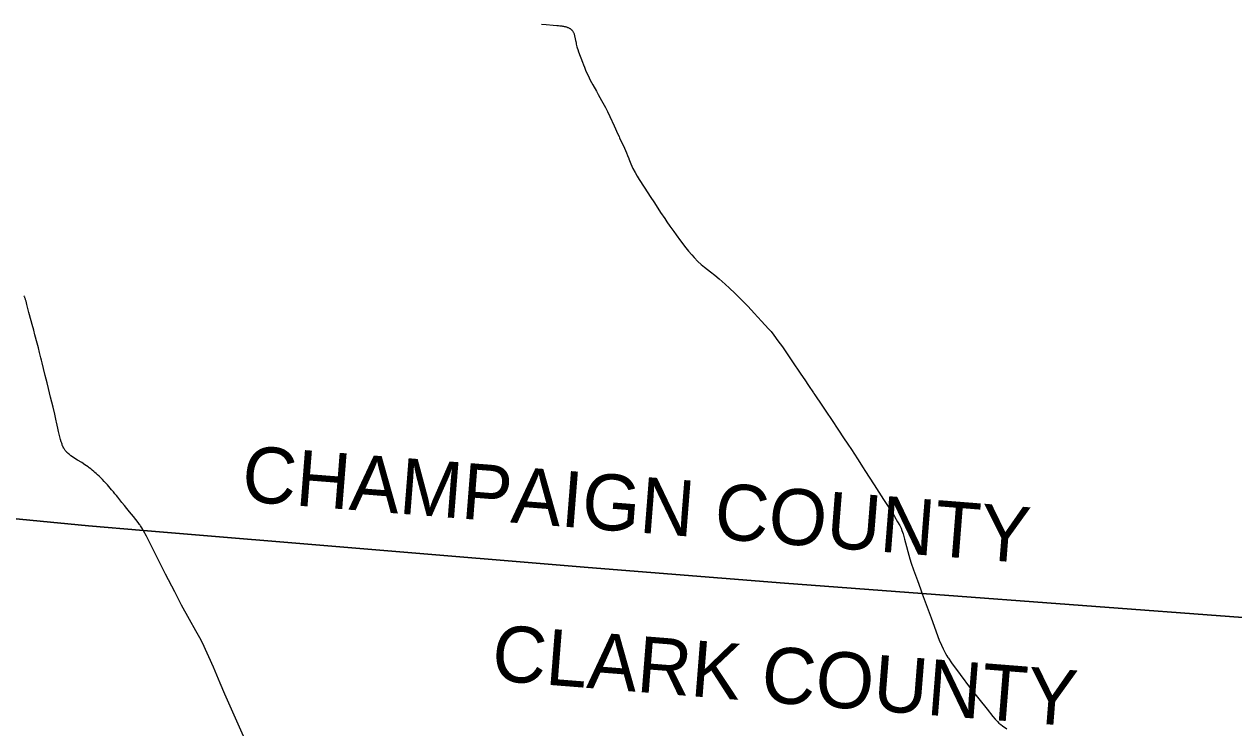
# Model space of a CAD drawing. Extents: x 0 to 34, y 0 to 22.
# Drawn here: x 7.8127 to 8.1602, y 16.5758 to 16.7779 of the extents above; entities that cross this region are included whole.
import ezdxf

# ---------------------------------------------------------------- set-up
doc = ezdxf.new("R2010")
doc.units = 0
for name, color, linetype in [('GM_X_County', 7, 'Continuous'), ('GM_X_County_Text', 7, 'Continuous'), ('GM_X_State_Route', 7, 'Continuous')]:
    doc.layers.add(name, color=color, linetype=linetype)

msp = doc.modelspace()

# ---------------------------------------------------------------- linework, layer by layer
at = {"layer": 'GM_X_County'}
for points in [[(8.45226, 17.46442), (8.44955, 17.4158), (8.44552, 17.36206), (8.43957, 17.2815), (8.43811, 17.2656), (8.43785, 17.26194), (8.4368, 17.24962), (8.43516, 17.23348), (8.43245, 17.18224), (8.42754, 17.12919), (8.40935, 16.94171), (8.40282, 16.88452), (8.39371, 16.80798), (8.39154, 16.78662), (8.37625, 16.64531), (8.37123, 16.59069), (8.28662, 16.59838), (8.16286, 16.6074), (8.07067, 16.61431), (8.03111, 16.61726), (7.97475, 16.62181), (7.84696, 16.6324), (7.83113, 16.63381), (7.66448, 16.6499)], [(7.66448, 16.6499), (7.83113, 16.63381), (7.84696, 16.6324), (7.97475, 16.62181), (8.03111, 16.61726), (8.07067, 16.61431), (8.16286, 16.6074), (8.28662, 16.59838), (8.37123, 16.59069), (8.38743, 16.58942), (8.37212, 16.53034)]]:
    msp.add_lwpolyline(points, dxfattribs=at)
at = {"layer": 'GM_X_State_Route'}
for points in [[(7.96127, 16.77791), (7.96269, 16.7778), (7.96468, 16.77762), (7.96574, 16.77752), (7.96619, 16.77746), (7.96654, 16.77742), (7.96685, 16.77739), (7.96712, 16.77735), (7.96738, 16.77731), (7.9676, 16.77727), (7.96782, 16.77723), (7.96807, 16.77718), (7.96827, 16.77713), (7.96847, 16.77708), (7.96869, 16.77701), (7.96882, 16.77696), (7.96894, 16.77691), (7.96915, 16.77682), (7.96927, 16.77676), (7.96943, 16.77667), (7.96955, 16.77659), (7.96966, 16.7765), (7.96976, 16.77642), (7.96991, 16.77628), (7.96998, 16.77622), (7.97004, 16.77615), (7.97012, 16.77607), (7.97021, 16.77595), (7.97028, 16.77585), (7.97036, 16.77572), (7.97043, 16.7756), (7.97051, 16.77545), (7.97058, 16.77527), (7.97065, 16.77509), (7.9707, 16.77491), (7.97078, 16.77467), (7.97082, 16.77446), (7.97089, 16.77421), (7.97093, 16.77402), (7.97097, 16.77381), (7.97101, 16.77359), (7.97105, 16.77337), (7.97109, 16.77314), (7.97115, 16.77286), (7.97124, 16.77244), (7.9713, 16.77213), (7.97139, 16.77177), (7.97149, 16.7714), (7.9716, 16.77106), (7.97176, 16.77058), (7.97197, 16.76997), (7.97306, 16.76696), (7.97336, 16.76616), (7.97362, 16.76548), (7.97384, 16.76493), (7.97409, 16.76437), (7.97467, 16.7631), (7.97528, 16.76183), (7.97564, 16.76115), (7.97602, 16.76045), (7.97707, 16.7586), (7.97761, 16.75765), (7.97859, 16.75594), (7.97968, 16.75389), (7.98023, 16.75283), (7.98097, 16.75139), (7.98223, 16.74869), (7.98328, 16.74625), (7.98358, 16.7456), (7.98374, 16.74525), (7.98511, 16.74229), (7.98574, 16.74088), (7.98604, 16.74016), (7.98641, 16.73925)], [(7.98641, 16.73925), (7.98644, 16.73917), (7.98699, 16.7378), (7.98759, 16.7364)], [(7.98759, 16.7364), (7.98819, 16.73522), (7.98878, 16.7342), (7.98939, 16.73321), (7.99077, 16.7311), (7.99276, 16.72805), (7.99357, 16.72681), (7.99472, 16.72505), (7.99554, 16.72382), (7.9967, 16.72207), (7.99734, 16.7211), (7.99816, 16.71987), (7.99929, 16.71829), (7.99998, 16.71736), (8.00129, 16.71564), (8.00279, 16.71367), (8.00358, 16.71268), (8.00449, 16.71159), (8.00519, 16.71081), (8.00626, 16.70973), (8.00718, 16.70886), (8.00814, 16.70804), (8.00984, 16.70671), (8.01108, 16.70573), (8.01231, 16.70473), (8.01408, 16.70323), (8.01533, 16.70209), (8.01688, 16.70058), (8.01856, 16.6989), (8.02001, 16.69745), (8.02049, 16.69696), (8.02165, 16.69573), (8.02244, 16.69489), (8.02456, 16.6926), (8.02656, 16.69037), (8.02725, 16.68956), (8.02807, 16.68853), (8.02923, 16.68696), (8.03051, 16.68516), (8.03326, 16.68116), (8.03581, 16.67736), (8.03694, 16.67569), (8.03799, 16.67412), (8.03945, 16.67198)], [(7.82197, 16.6636), (7.8219, 16.66394), (7.82148, 16.66582), (7.82099, 16.66784), (7.82026, 16.67074), (7.81964, 16.67327), (7.81925, 16.67483), (7.81873, 16.67693), (7.81825, 16.679), (7.81786, 16.68059), (7.81767, 16.68139), (7.81749, 16.68205), (7.81731, 16.68282), (7.8171, 16.68358), (7.81674, 16.68494), (7.81639, 16.68626), (7.81575, 16.68861), (7.8154, 16.68995), (7.81494, 16.69165), (7.81421, 16.69435), (7.81403, 16.69501), (7.81345, 16.69736), (7.81321, 16.69828), (7.81309, 16.69869), (7.81303, 16.69888), (7.81297, 16.69906), (7.8129, 16.69923), (7.81283, 16.69941), (7.81279, 16.69952), (7.81269, 16.6997), (7.81262, 16.69984)], [(8.03945, 16.67198), (8.0396, 16.67177), (8.03987, 16.67136), (8.04185, 16.66845), (8.04321, 16.66645), (8.04466, 16.66431), (8.04666, 16.66121), (8.04809, 16.65903), (8.04931, 16.65721), (8.05035, 16.65567), (8.05206, 16.65302)], [(7.84698, 16.63235), (7.84665, 16.63294), (7.84631, 16.63348), (7.84609, 16.63381), (7.84599, 16.63396), (7.84583, 16.63419), (7.84541, 16.63474), (7.84407, 16.63647), (7.84294, 16.63782), (7.84219, 16.63873), (7.84152, 16.63957), (7.84075, 16.64052), (7.84013, 16.64128), (7.83956, 16.64199), (7.83918, 16.64246), (7.83872, 16.64301), (7.83829, 16.64356), (7.8378, 16.64416), (7.83699, 16.64509), (7.83657, 16.64555), (7.83617, 16.64599), (7.83564, 16.64654), (7.83513, 16.64708), (7.83466, 16.64756), (7.8342, 16.64802), (7.83377, 16.64842), (7.83339, 16.64876), (7.83297, 16.64914), (7.83265, 16.64942), (7.83221, 16.64978), (7.83181, 16.6501), (7.83139, 16.65042), (7.83103, 16.65068), (7.83055, 16.65101), (7.83008, 16.65133), (7.8292, 16.65192), (7.82802, 16.65268), (7.82723, 16.65316), (7.82653, 16.65361), (7.82607, 16.65392), (7.82565, 16.65422), (7.82539, 16.65444), (7.82517, 16.65463), (7.82497, 16.65482), (7.8248, 16.655), (7.82462, 16.65522), (7.82446, 16.65541), (7.82433, 16.6556), (7.82422, 16.65576), (7.82413, 16.65592), (7.82404, 16.65609), (7.82388, 16.65641), (7.82379, 16.65662), (7.82372, 16.65679), (7.82363, 16.657), (7.82354, 16.65725), (7.82347, 16.65748), (7.8234, 16.65767), (7.82333, 16.65792), (7.82314, 16.65856), (7.82285, 16.65969), (7.82257, 16.6609), (7.82234, 16.66184), (7.82197, 16.6636)], [(8.05206, 16.65302), (8.05369, 16.65046), (8.05421, 16.64964), (8.05687, 16.64552), (8.0596, 16.64132), (8.06169, 16.63815), (8.06272, 16.63649), (8.06364, 16.63495), (8.06424, 16.63383), (8.0646, 16.63307), (8.06486, 16.63243), (8.06521, 16.63143), (8.06565, 16.62997), (8.06716, 16.62432), (8.06756, 16.62301), (8.0682, 16.62118), (8.06932, 16.61805), (8.07016, 16.61572), (8.07069, 16.61426)], [(7.88347, 16.55568), (7.88226, 16.55838), (7.88131, 16.56056), (7.88033, 16.56272), (7.87892, 16.56585), (7.87797, 16.56803), (7.87652, 16.57142), (7.87492, 16.57505), (7.87037, 16.58544), (7.86902, 16.5886), (7.86706, 16.59321), (7.86387, 16.60016), (7.86316, 16.60158), (7.86201, 16.60365), (7.86015, 16.60684), (7.85788, 16.61102), (7.85594, 16.61477), (7.85328, 16.61993), (7.85186, 16.62276), (7.85031, 16.62582), (7.84784, 16.63078), (7.84698, 16.63235)], [(8.07069, 16.61426), (8.07323, 16.60731), (8.07559, 16.6009), (8.0762, 16.59945), (8.0767, 16.59841), (8.07738, 16.59715), (8.07779, 16.59643), (8.07809, 16.59595), (8.07821, 16.59576), (8.0791, 16.59446), (8.08158, 16.59106), (8.08461, 16.58709), (8.08934, 16.5811), (8.09097, 16.57904), (8.09167, 16.57821), (8.0923, 16.57753), (8.09274, 16.57711), (8.09325, 16.57668), (8.09375, 16.57629), (8.09505, 16.57542)]]:
    msp.add_lwpolyline(points, dxfattribs=at)

# ---------------------------------------------------------------- texts
at = {"layer": 'GM_X_County_Text'}
for s, rotation, p in [('CHAMPAIGN COUNTY', 355.4856, (7.87485, 16.64087)), ('CLARK COUNTY', 355.4777, (7.94667, 16.58942))]:
    msp.add_text(s, height=0.016074, rotation=rotation, dxfattribs=at).set_placement(p)

doc.saveas('drawing.dxf')
